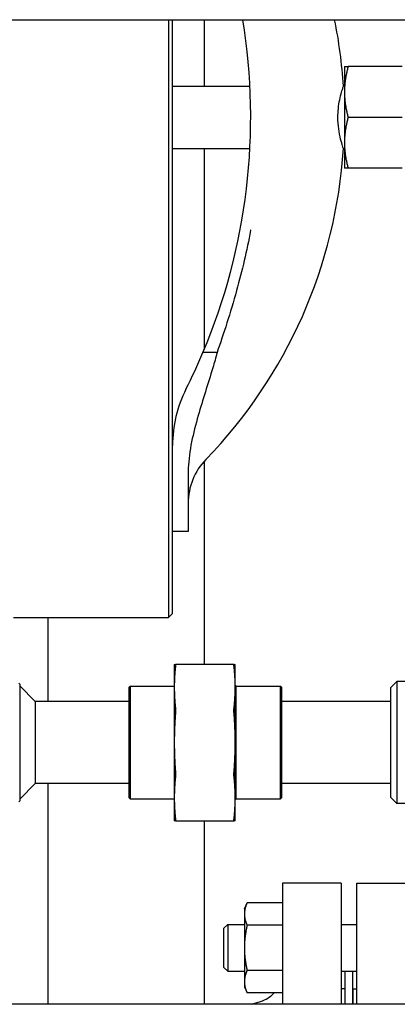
# Model space of a CAD drawing. Header units: inches. Extents: x 5 to 1128, y -85 to 748.
# Tile 530 of 656: x 779 to 785, y 292 to 308. Entities that reach past the tile are written whole.
import ezdxf

# ---------------------------------------------------------------- set-up
doc = ezdxf.new("R2010")
doc.units = ezdxf.units.IN
doc.header["$LTSCALE"] = 32
doc.header["$MEASUREMENT"] = 0
doc.layers.add('Visible (ANSI)', color=7, linetype='Continuous', lineweight=30)

msp = doc.modelspace()

# ---------------------------------------------------------------- linework, layer by layer
at = {"layer": 'Visible (ANSI)'}
for p, q in [((773.36063, 307.60867), (809.86063, 307.60867)), ((781.08505, 307.60867), (781.08505, 306.04617)), ((781.14755, 306.04617), (781.14755, 307.60867)), ((781.65563, 307.60867), (781.65563, 306.54617)), ((783.89755, 306.85867), (783.89755, 306.45242)), ((784.82294, 306.85867), (783.95617, 306.85867)), ((781.14755, 306.54617), (782.38459, 306.54617)), ((783.88164, 306.54617), (783.89755, 306.54617)), ((783.89755, 306.45242), (783.89755, 305.63992)), ((781.08505, 306.04617), (781.08505, 298.04617)), ((781.14755, 298.10867), (781.14755, 306.04617)), ((784.82294, 306.04617), (783.95617, 306.04617)), ((783.89755, 305.63992), (783.89755, 305.23367)), ((781.14755, 305.54617), (782.38459, 305.54617)), ((781.65563, 305.54617), (781.65563, 302.33556)), ((783.88164, 305.54617), (783.89755, 305.54617)), ((784.82294, 305.23367), (783.95617, 305.23367)), ((781.86061, 302.28475), (781.6343, 302.28475)), ((781.65563, 300.54718), (781.65563, 297.29617)), ((781.39755, 300.34269), (781.39755, 299.72167)), ((781.39755, 299.72167), (781.39755, 299.42117)), ((781.39755, 299.42117), (781.14755, 299.42117)), ((778.60295, 298.04617), (781.08505, 298.04617)), ((779.15563, 296.70367), (779.15563, 298.04617)), ((781.14755, 298.10867), (781.08505, 298.04617)), ((781.17548, 297.29617), (781.17548, 296.93005)), ((782.13185, 297.29617), (781.19411, 297.29617)), ((782.15048, 296.93005), (782.15048, 297.29617)), ((778.70198, 296.98054), (778.68635, 296.99617)), ((778.70198, 296.98054), (778.70198, 295.11179)), ((778.95198, 296.70367), (778.70198, 296.95367)), ((780.45198, 296.93054), (780.4676, 296.94617)), ((780.45198, 295.16179), (780.45198, 296.93054)), ((780.4676, 296.94617), (780.4676, 295.14617)), ((780.4676, 296.94617), (781.17548, 296.94617)), ((781.17548, 296.93005), (781.17548, 296.04617)), ((782.16548, 296.94617), (782.15048, 296.96117)), ((782.15048, 296.04617), (782.15048, 296.93005)), ((782.16548, 295.14617), (782.16548, 296.94617)), ((782.16548, 296.94617), (782.87485, 296.94617)), ((782.87485, 295.14617), (782.87485, 296.94617)), ((782.89048, 296.93054), (782.87485, 296.94617)), ((782.89048, 296.93054), (782.89048, 295.16179)), ((784.64048, 296.92617), (784.73423, 297.01992)), ((784.64048, 295.16617), (784.64048, 296.92617)), ((784.73423, 297.01992), (784.73423, 295.07242)), ((785.29562, 297.01992), (784.73423, 297.01992)), ((780.45198, 296.70367), (778.95198, 296.70367)), ((778.95198, 296.70367), (778.95198, 295.38867)), ((784.64048, 296.70367), (782.89048, 296.70367)), ((781.17548, 296.04617), (781.17548, 295.16229)), ((782.15048, 295.16229), (782.15048, 296.04617)), ((778.95198, 295.38867), (778.70198, 295.13867)), ((780.45198, 295.38867), (778.95198, 295.38867)), ((779.15563, 291.85867), (779.15563, 295.38867)), ((784.64048, 295.38867), (782.89048, 295.38867)), ((780.45198, 295.16179), (780.4676, 295.14617)), ((781.17548, 295.16229), (781.17548, 294.79617)), ((782.15048, 294.79617), (782.15048, 295.16229)), ((782.89048, 295.16179), (782.87485, 295.14617)), ((784.64048, 295.16617), (784.73423, 295.07242)), ((778.70198, 295.11179), (778.68635, 295.09617)), ((780.4676, 295.14617), (781.17548, 295.14617)), ((782.16548, 295.14617), (782.15048, 295.13117)), ((782.16548, 295.14617), (782.87485, 295.14617)), ((786.25031, 295.07242), (784.73423, 295.07242)), ((781.19411, 294.79617), (782.13185, 294.79617)), ((781.65563, 294.79617), (781.65563, 291.85867)), ((782.90563, 293.79617), (782.90563, 291.85867)), ((783.84563, 293.79617), (782.90563, 293.79617)), ((783.84563, 293.79617), (783.84563, 291.85867)), ((784.09563, 291.85867), (784.09563, 293.79617)), ((784.09563, 293.79617), (785.03563, 293.79617)), ((782.29663, 293.38738), (782.34172, 293.48406)), ((782.90563, 293.48406), (782.34172, 293.48406)), ((782.29663, 293.38738), (782.29663, 293.30364)), ((782.29663, 293.30364), (782.29663, 292.76238)), ((781.97063, 293.07488), (782.03313, 293.13738)), ((782.03313, 293.13738), (782.03313, 292.38738)), ((782.03313, 293.13738), (782.29663, 293.13738)), ((782.90563, 293.12322), (782.34172, 293.12322)), ((783.84563, 293.13738), (784.09563, 293.13738)), ((781.97063, 292.44988), (781.97063, 293.07488)), ((782.29663, 292.76238), (782.29663, 292.22111)), ((781.97063, 292.44988), (782.03313, 292.38738)), ((782.03313, 292.38738), (782.29663, 292.38738)), ((782.90563, 292.40153), (782.34172, 292.40153)), ((783.84563, 292.38738), (784.09563, 292.38738)), ((783.91063, 291.85867), (783.91063, 292.38738)), ((784.03063, 291.85867), (784.03063, 292.38738)), ((782.29663, 292.22111), (782.29663, 292.13738)), ((782.29663, 292.13738), (782.34172, 292.04069)), ((782.9035, 292.04069), (782.34172, 292.04069)), ((783.90563, 292.10617), (783.84563, 292.10617)), ((783.90563, 292.10617), (783.90563, 291.85867)), ((784.03563, 291.85867), (784.03563, 292.10617)), ((784.03563, 292.10617), (784.09563, 292.10617)), ((809.86063, 291.85867), (773.36063, 291.85867)), ((782.40837, 291.85867), (782.55661, 291.90562)), ((783.90563, 291.98617), (783.91063, 291.98617)), ((784.03063, 291.98617), (784.03563, 291.98617))]:
    msp.add_line(p, q, dxfattribs=at)
for centre, radius, start, end in [((772.74755, 306.04617), 9.65, 337.058941, 9.318189), ((776.03505, 306.04617), 7.8625, 3.646071, 11.462594), ((776.03505, 306.04617), 7.8625, 315.882405, 356.353929), ((772.74755, 306.04617), 9.65, 333.215004, 337.058941), ((783.14755, 300.79617), 2, 153.215004, 180), ((782.39755, 299.87669), 1, 135.882405, 180), ((782.40563, 292.38228), 0.5, 287.574716, 316.906395)]:
    msp.add_arc(centre, radius, start, end, dxfattribs=at)
for points, weights in [([(783.89755, 306.85867), (783.89755, 306.85867), (783.95617, 306.85867)], [1, 1.0379548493, 1]), ([(783.95617, 306.85867), (783.89755, 306.64096), (783.89755, 306.45242)], [1, 1.0379548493, 1]), ([(783.89755, 306.45242), (783.89755, 306.26388), (783.95617, 306.04617)], [1, 1.0379548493, 1]), ([(783.95617, 306.04617), (783.89755, 305.82846), (783.89755, 305.63992)], [1, 1.0379548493, 1]), ([(783.89755, 305.63992), (783.89755, 305.45138), (783.95617, 305.23367)], [1, 1.0379548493, 1]), ([(783.95617, 305.23367), (783.89755, 305.23367), (783.89755, 305.23367)], [1, 1.0379548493, 1]), ([(781.17548, 297.29617), (781.17548, 297.29617), (781.19411, 297.29617)], [1, 1.05512060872, 1.07707509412]), ([(781.19411, 297.25956), (781.17548, 297.08945), (781.17548, 296.93005)], [1.07707509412, 1.05512060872, 1]), ([(782.13185, 297.29617), (782.15048, 297.29617), (782.15048, 297.29617)], [1.07707509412, 1.05512060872, 1]), ([(782.15048, 296.93005), (782.15048, 297.08945), (782.13185, 297.25956)], [1, 1.05512060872, 1.07707509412]), ([(781.17548, 296.93005), (781.17548, 296.77066), (781.19411, 296.60055)], [1, 1.05512060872, 1.07707509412]), ([(782.13185, 296.60055), (782.15048, 296.77066), (782.15048, 296.93005)], [1.07707509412, 1.05512060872, 1]), ([(781.19411, 296.51216), (781.17548, 296.27159), (781.17548, 296.04617)], [1.07707509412, 1.05512060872, 1]), ([(782.15048, 296.04617), (782.15048, 296.27159), (782.13185, 296.51216)], [1, 1.05512060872, 1.07707509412]), ([(781.17548, 296.04617), (781.17548, 295.82075), (781.19411, 295.58018)], [1, 1.05512060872, 1.07707509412]), ([(782.13185, 295.58018), (782.15048, 295.82075), (782.15048, 296.04617)], [1.07707509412, 1.05512060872, 1]), ([(781.19411, 295.49179), (781.17548, 295.32168), (781.17548, 295.16229)], [1.07707509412, 1.05512060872, 1]), ([(782.15048, 295.16229), (782.15048, 295.32168), (782.13185, 295.49179)], [1, 1.05512060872, 1.07707509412]), ([(781.17548, 295.16229), (781.17548, 295.00289), (781.19411, 294.83278)], [1, 1.05512060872, 1.07707509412]), ([(782.13185, 294.83278), (782.15048, 295.00289), (782.15048, 295.16229)], [1.07707509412, 1.05512060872, 1]), ([(781.19411, 294.79617), (781.17548, 294.79617), (781.17548, 294.79617)], [1.07707509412, 1.05512060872, 1]), ([(782.15048, 294.79617), (782.15048, 294.79617), (782.13185, 294.79617)], [1, 1.05512060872, 1.07707509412]), ([(782.34172, 293.48406), (782.29663, 293.38738), (782.29663, 293.30364)], [1, 1.0379548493, 1]), ([(782.29663, 293.30364), (782.29663, 293.21991), (782.34172, 293.12322)], [1, 1.0379548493, 1]), ([(782.34172, 293.12322), (782.29663, 292.92984), (782.29663, 292.76238)], [1, 1.0379548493, 1]), ([(782.29663, 292.76238), (782.29663, 292.59491), (782.34172, 292.40153)], [1, 1.0379548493, 1]), ([(782.34172, 292.40153), (782.29663, 292.30484), (782.29663, 292.22111)], [1, 1.0379548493, 1]), ([(782.29663, 292.22111), (782.29663, 292.13738), (782.34172, 292.04069)], [1, 1.0379548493, 1])]:
    msp.add_rational_spline(points, weights, degree=2, dxfattribs=at)
for points, knots in [([(783.7932, 306.04617), (783.7932, 306.09383), (783.79578, 306.14103), (783.80567, 306.2365), (783.8133, 306.28362), (783.83128, 306.37272), (783.84167, 306.41352), (783.86064, 306.48141), (783.86902, 306.50774), (783.87718, 306.53284), (783.87915, 306.53876), (783.88118, 306.54481), (783.88162, 306.5461), (783.88164, 306.54617), (783.88164, 306.54617), (783.88164, 306.54617)], [-8.06285876, -8.06285876, -8.06285876, -8.06285876, -7.69970356, -7.69970356, -7.3009728, -7.3009728, -6.86791992, -6.86791992, -6.42313067, -6.42313067, -6.20646758, -6.20646758, -6.05214122, -6.05214122, -6.04804852, -6.04804852, -6.04804852, -6.04804852]), ([(783.88164, 305.54617), (783.88164, 305.54617), (783.88155, 305.54644), (783.88093, 305.54829), (783.87997, 305.55112), (783.8761, 305.56279), (783.8723, 305.57434), (783.85926, 305.61607), (783.84818, 305.65322), (783.82531, 305.74624), (783.81374, 305.80213), (783.79774, 305.92161), (783.7932, 305.9834), (783.7932, 306.04617)], [-2.01662525, -2.01662525, -2.01662525, -2.01662525, -1.94379012, -1.94379012, -1.77097383, -1.77097383, -1.47957888, -1.47957888, -0.98632316, -0.98632316, -0.47831547, -0.47831547, 0, 0, 0, 0]), ([(782.39755, 304.24513), (782.39705, 304.24238), (782.39654, 304.23963), (782.33592, 303.91283), (782.26137, 303.59656), (782.07203, 302.91548), (781.96358, 302.58727), (781.86061, 302.28475)], [-0.02128573, -0.02128573, -0.02128573, -0.02128573, 0, 0, 2.51140393, 2.51140393, 5.36359453, 5.36359453, 5.36359453, 5.36359453]), ([(781.86061, 302.28475), (781.83896, 302.20365), (781.81594, 302.12291), (781.71441, 301.77997), (781.62989, 301.52643), (781.47698, 300.99443), (781.41114, 300.71125), (781.39941, 300.4335)], [17.2484823, 17.2484823, 17.2484823, 17.2484823, 17.85463169, 17.85463169, 19.83036193, 19.83036193, 22.11077744, 22.11077744, 22.11077744, 22.11077744]), ([(781.19411, 297.29617), (781.19539, 297.29617), (781.19603, 297.2927), (781.19603, 297.28061), (781.19539, 297.27131), (781.19411, 297.25956)], [1.299728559, 1.299728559, 1.299728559, 1.299728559, 1.420078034, 1.420078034, 1.540427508, 1.540427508, 1.540427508, 1.540427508]), ([(782.13185, 297.25956), (782.13056, 297.27131), (782.12993, 297.28061), (782.12993, 297.2927), (782.13056, 297.29617), (782.13185, 297.29617)], [0.397039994, 0.397039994, 0.397039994, 0.397039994, 0.517389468, 0.517389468, 0.637738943, 0.637738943, 0.637738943, 0.637738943]), ([(781.19411, 296.60055), (781.19539, 296.58879), (781.19603, 296.57459), (781.19603, 296.5454), (781.19539, 296.52878), (781.19411, 296.51216)], [0.397039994, 0.397039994, 0.397039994, 0.397039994, 0.517389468, 0.517389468, 0.637738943, 0.637738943, 0.637738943, 0.637738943]), ([(782.13185, 296.51216), (782.13056, 296.52878), (782.12993, 296.5454), (782.12993, 296.57459), (782.13056, 296.58879), (782.13185, 296.60055)], [1.299728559, 1.299728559, 1.299728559, 1.299728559, 1.420078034, 1.420078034, 1.540427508, 1.540427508, 1.540427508, 1.540427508]), ([(781.19411, 295.58018), (781.19539, 295.56356), (781.19603, 295.54694), (781.19603, 295.51775), (781.19539, 295.50354), (781.19411, 295.49179)], [0.397039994, 0.397039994, 0.397039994, 0.397039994, 0.517389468, 0.517389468, 0.637738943, 0.637738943, 0.637738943, 0.637738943]), ([(782.13185, 295.49179), (782.13056, 295.50354), (782.12993, 295.51775), (782.12993, 295.54694), (782.13056, 295.56356), (782.13185, 295.58018)], [1.299728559, 1.299728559, 1.299728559, 1.299728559, 1.420078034, 1.420078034, 1.540427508, 1.540427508, 1.540427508, 1.540427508]), ([(781.19411, 294.83278), (781.19539, 294.82103), (781.19603, 294.81173), (781.19603, 294.79964), (781.19539, 294.79617), (781.19411, 294.79617)], [0.397039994, 0.397039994, 0.397039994, 0.397039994, 0.517389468, 0.517389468, 0.637738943, 0.637738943, 0.637738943, 0.637738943]), ([(782.13185, 294.79617), (782.13056, 294.79617), (782.12993, 294.79964), (782.12993, 294.81173), (782.13056, 294.82103), (782.13185, 294.83278)], [1.299728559, 1.299728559, 1.299728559, 1.299728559, 1.420078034, 1.420078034, 1.540427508, 1.540427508, 1.540427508, 1.540427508])]:
    msp.add_open_spline(points, degree=3, knots=knots, dxfattribs=at)
msp.add_open_spline([(781.39941, 300.4335), (781.39813, 300.40318), (781.39755, 300.37288), (781.39755, 300.34269)], degree=3, dxfattribs=at)

doc.saveas('drawing.dxf')
